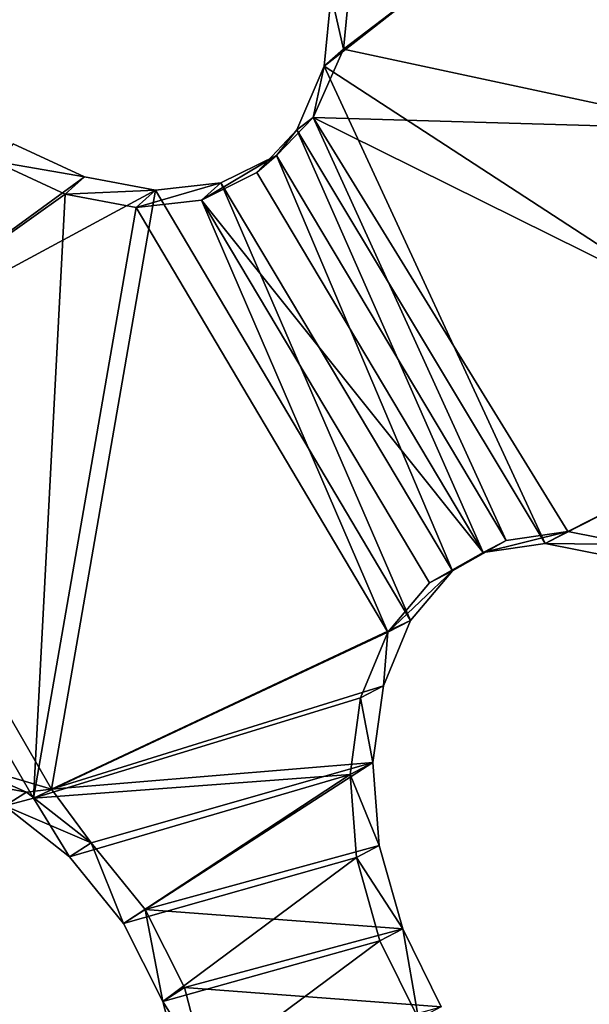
# Model space of a CAD drawing. Header units: millimetres. Extents: x 0 to 2133, y 0 to 2087.
# Tile 868 of 876: x 2072 to 2084, y 171 to 192. Entities that reach past the tile are written whole.
import ezdxf

# ---------------------------------------------------------------- set-up
doc = ezdxf.new("R2010")
doc.units = ezdxf.units.MM
doc.header["$LTSCALE"] = 25.4
doc.layers.get('0').update_dxf_attribs({"true_color": 0xff5454})

# ---------------------------------------------------------------- blocks, each defined once
blk = doc.blocks.new('COSMO-S-3382-4917.STL#2')
at = {"color": 250, "true_color": 0x282828}
mesh = blk.add_polyface(dxfattribs=at)
corners = [(1709.841, 208.672, 1539.288), (1710.486, 206.25, 1539.288), (1709.88, 193.269, 1539.288), (1711.624, 223.971, 1539.288), (1713.18, 228.005, 1539.288), (1715.203, 238.952, 1539.288), (1719.512, 248.991, 1539.288), (1720.53, 253.404, 1539.288), (1729.3, 268.606, 1539.288), (1727.528, 267.125, 1539.288), (1736.1, 279.922, 1539.288), (1742.261, 286.284, 1539.288), (1746.125, 291.615, 1539.288), (1758.024, 301.517, 1539.288), (1757.464, 302.04, 1539.288), (1769.955, 311.052, 1539.288), (1776.134, 313.868, 1539.288), (1783.424, 318.522, 1539.288), (1796.071, 322.98, 1539.288), (1797.683, 324.347, 1539.288), (1817.262, 328.591, 1539.288), (1812.531, 328.445, 1539.288), (1827.758, 330.758, 1539.288), (1839.095, 330.541, 1539.288), (1843.153, 331.254, 1539.288), (1860.945, 328.773, 1539.288), (1858.498, 329.925, 1539.288), (1873.578, 326.791, 1539.288), (1882.181, 323.337, 1539.288), (1888.182, 321.895, 1539.288), (1902.193, 314.391, 1539.288), (1902.104, 315.307, 1539.288), (1915.15, 307.118, 1539.288), (1920.405, 302.191, 1539.288), (1927.135, 297.443, 1539.288), (1936.294, 287.09, 1539.288), (1937.892, 286.419, 1539.288), (1949.402, 269.52, 1539.288), (1947.269, 274.2, 1539.288), (1955.136, 260.958, 1539.288), (1959.352, 249.987, 1539.288), (1961.381, 246.878, 1539.288), (1965.858, 229.054, 1539.288), (1965.917, 232.159, 1539.288), (1968.732, 207.323, 1539.288), (1968.68, 217.006, 1539.288), (1969.632, 201.633, 1539.288), (1968.758, 186.255, 1539.288), (1711.741, 177.98, 1539.288), (1711.508, 184.353, 1539.288), (1716.215, 162.944, 1539.288), (1715.397, 163.017, 1539.288), (1720.797, 148.592, 1539.288), (1724.472, 142.638, 1539.288), (1727.865, 134.907, 1539.288), (1736.043, 124.02, 1539.288), (1736.502, 122.154, 1539.288), (1750.594, 107.625, 1539.288), (1746.587, 110.512, 1539.288), (1757.978, 100.145, 1539.288), (1767.706, 93.925, 1539.288), (1767.283, 93.294, 1539.288), (1770.516, 91.197, 1539.288), (1786.887, 83.314, 1539.288), (1784.023, 83.796, 1539.288), (1798.311, 78.043, 1539.288), (1807.586, 76.097, 1539.288), (1813.179, 74.021, 1539.288), (1829.206, 72.482, 1539.288), (1828.419, 71.786, 1539.288), (1843.816, 71.369, 1539.288), (1851.127, 72.573, 1539.288), (1859.154, 72.776, 1539.288), (1872.717, 76.367, 1539.288), (1874.218, 75.987, 1539.288), (1893.355, 83.756, 1539.288), (1888.797, 80.957, 1539.288), (1902.685, 87.616, 1539.288), (1912.448, 94.526, 1539.288), (1915.688, 95.872, 1539.288), (1929.445, 108.368, 1539.288), (1927.624, 105.607, 1539.288), (1938.325, 116.686, 1539.288), (1943.859, 124.883, 1539.288), (1947.64, 128.953, 1539.288), (1955.275, 143.597, 1539.288), (1955.438, 142.235, 1539.288), (1963.364, 163.97, 1539.288), (1961.612, 156.346, 1539.288), (1966.073, 171.089, 1539.288), (1967.893, 185.418, 1539.288)]
mesh.append_faces([[corners[k] for k in face] for face in [(0, 1, 2), (1, 3, 4), (4, 5, 6), (6, 7, 8), (8, 10, 11), (11, 12, 13), (13, 15, 16), (16, 17, 18), (18, 19, 20), (20, 22, 23), (23, 24, 25), (25, 27, 28), (28, 29, 30), (30, 32, 33), (33, 34, 35), (35, 36, 37), (37, 39, 40), (40, 41, 42), (42, 43, 44), (48, 50, 51), (51, 50, 52), (52, 53, 54), (54, 55, 56), (56, 57, 58), (58, 57, 59), (59, 60, 61), (61, 60, 62), (62, 63, 64), (64, 63, 65), (65, 66, 67), (67, 68, 69), (69, 68, 70), (70, 71, 72), (72, 73, 74), (74, 75, 76), (76, 75, 77), (77, 78, 79), (79, 80, 81), (81, 80, 82), (82, 83, 84), (84, 85, 86), (86, 87, 88), (88, 87, 89), (89, 90, 47)]], dxfattribs={"vtx0": -1, "vtx1": -1, "color": 250})
mesh.append_faces([[corners[k] for k in face] for face in [(1, 0, 3), (4, 3, 5), (6, 5, 7), (8, 7, 9), (8, 9, 10), (11, 10, 12), (13, 12, 14), (13, 14, 15), (16, 15, 17), (18, 17, 19), (20, 19, 21), (20, 21, 22), (23, 22, 24), (25, 24, 26), (25, 26, 27), (28, 27, 29), (30, 29, 31), (30, 31, 32), (33, 32, 34), (35, 34, 36), (37, 36, 38), (37, 38, 39), (40, 39, 41), (42, 41, 43), (44, 43, 45), (44, 45, 46), (44, 46, 47), (1, 48, 2), (48, 1, 49), (48, 49, 50), (52, 50, 53), (54, 53, 55), (56, 55, 57), (59, 57, 60), (62, 60, 63), (65, 63, 66), (67, 66, 68), (70, 68, 71), (72, 71, 73), (74, 73, 75), (77, 75, 78), (79, 78, 80), (82, 80, 83), (84, 83, 85), (86, 85, 87), (89, 87, 90), (47, 90, 44)]], dxfattribs={"vtx0": -1, "vtx2": -1, "color": 250})
mesh = blk.add_polyface(dxfattribs=at)
corners = [(1735.545, 182.32, 1669.288), (1734.489, 198.294, 1669.288), (1734.03, 194.764, 1669.288), (1736.958, 178.45, 1669.288), (1738.52, 170.143, 1669.288), (1743.139, 159.432, 1669.288), (1742.915, 158.403, 1669.288), (1748.668, 147.265, 1669.288), (1752.806, 141.927, 1669.288), (1755.697, 136.885, 1669.288), (1765.612, 126.568, 1669.288), (1763.905, 127.41, 1669.288), (1773.176, 118.973, 1669.288), (1781.093, 113.91, 1669.288), (1780.749, 113.397, 1669.288), (1783.38, 111.69, 1669.288), (1798.69, 104.411, 1669.288), (1794.373, 105.666, 1669.288), (1806.002, 100.985, 1669.288), (1817.766, 98.414, 1669.288), (1818.103, 97.711, 1669.288), (1837.633, 96.135, 1669.288), (1830.506, 95.892, 1669.288), (1843.037, 95.552, 1669.288), (1857.572, 97.657, 1669.288), (1855.52, 96.697, 1669.288), (1867.781, 99.311, 1669.288), (1876.863, 102.925, 1669.288), (1879.646, 103.356, 1669.288), (1894.808, 111.749, 1669.288), (1890.949, 108.776, 1669.288), (1901.532, 115.495, 1669.288), (1910.759, 123.809, 1669.288), (1911.247, 123.418, 1669.288), (1924.139, 138.671, 1669.288), (1919.955, 132.435, 1669.288), (1927.537, 142.418, 1669.288), (1934.465, 155.795, 1669.288), (1933.884, 153.229, 1669.288), (1938.908, 164.713, 1669.288), (1941.363, 174.565, 1669.288), (1942.539, 176.712, 1669.288), (1944.585, 194.301, 1669.288), (1944.725, 189.056, 1669.288), (1944.661, 214.083, 1669.288), (1945.436, 201.571, 1669.288), (1735.449, 219.752, 1669.288), (1733.998, 207.3, 1669.288), (1735.82, 218.247, 1669.288), (1738.363, 231.944, 1669.288), (1740.903, 237.587, 1669.288), (1742.698, 243.706, 1669.288), (1749.554, 255.616, 1669.288), (1748.393, 254.874, 1669.288), (1755.37, 265.289, 1669.288), (1761.461, 271.682, 1669.288), (1763.529, 274.805, 1669.288), (1776.193, 285.204, 1669.288), (1772.757, 283.29, 1669.288), (1782.924, 290.624, 1669.288), (1793.219, 295.693, 1669.288), (1793.886, 296.705, 1669.288), (1811.921, 302.771, 1669.288), (1805.491, 301.445, 1669.288), (1817.575, 304.781, 1669.288), (1831.625, 306.182, 1669.288), (1829.968, 306.663, 1669.288), (1842.498, 307.066, 1669.288), (1851.619, 305.802, 1669.288), (1854.987, 305.985, 1669.288), (1871.179, 301.645, 1669.288), (1867.26, 303.434, 1669.288), (1879.146, 299.45, 1669.288), (1889.599, 293.861, 1669.288), (1890.477, 294.088, 1669.288), (1906.213, 282.732, 1669.288), (1901.094, 287.423, 1669.288), (1910.849, 279.549, 1669.288), (1920.421, 268.66, 1669.288), (1919.603, 270.577, 1669.288), (1927.235, 260.632, 1669.288), (1931.708, 252.154, 1669.288), (1933.638, 249.854, 1669.288), (1939.668, 233.809, 1669.288), (1938.72, 238.395, 1669.288), (1942.412, 226.415, 1669.288), (1944.013, 214.29, 1669.288)]
mesh.append_faces([[corners[k] for k in face] for face in [(44, 43, 45), (2, 46, 47)]], dxfattribs={"vtx0": -1, "color": 250})
mesh.append_faces([[corners[k] for k in face] for face in [(0, 1, 2), (1, 0, 3), (3, 4, 5), (5, 7, 8), (8, 9, 10), (10, 12, 13), (13, 15, 16), (16, 18, 19), (19, 20, 21), (21, 23, 24), (24, 26, 27), (27, 28, 29), (29, 31, 32), (32, 33, 34), (34, 36, 37), (37, 39, 40), (40, 41, 42), (46, 48, 49), (49, 50, 51), (51, 52, 53), (53, 52, 54), (54, 55, 56), (56, 57, 58), (58, 57, 59), (59, 60, 61), (61, 62, 63), (63, 62, 64), (64, 65, 66), (66, 65, 67), (67, 68, 69), (69, 70, 71), (71, 70, 72), (72, 73, 74), (74, 75, 76), (76, 75, 77), (77, 78, 79), (79, 78, 80), (80, 81, 82), (82, 83, 84), (84, 83, 85), (85, 86, 44)]], dxfattribs={"vtx0": -1, "vtx1": -1, "color": 250})
mesh.append_faces([[corners[k] for k in face] for face in [(42, 43, 44), (46, 2, 1)]], dxfattribs={"vtx0": -1, "vtx1": -1, "vtx2": -1, "color": 250})
mesh.append_faces([[corners[k] for k in face] for face in [(3, 0, 4), (5, 4, 6), (5, 6, 7), (8, 7, 9), (10, 9, 11), (10, 11, 12), (13, 12, 14), (13, 14, 15), (16, 15, 17), (16, 17, 18), (19, 18, 20), (21, 20, 22), (21, 22, 23), (24, 23, 25), (24, 25, 26), (27, 26, 28), (29, 28, 30), (29, 30, 31), (32, 31, 33), (34, 33, 35), (34, 35, 36), (37, 36, 38), (37, 38, 39), (40, 39, 41), (42, 41, 43), (46, 1, 48), (49, 48, 50), (51, 50, 52), (54, 52, 55), (56, 55, 57), (59, 57, 60), (61, 60, 62), (64, 62, 65), (67, 65, 68), (69, 68, 70), (72, 70, 73), (74, 73, 75), (77, 75, 78), (80, 78, 81), (82, 81, 83), (85, 83, 86), (44, 86, 42)]], dxfattribs={"vtx0": -1, "vtx2": -1, "color": 250})
mesh = blk.add_polyface(dxfattribs=at)
corners = [(1734.165, 205.552, 1666.919), (1735.133, 201.301, 1666.919), (1734.849, 188.578, 1666.919), (1736.212, 222.415, 1666.919), (1735.839, 213.433, 1666.919), (1737.949, 225.401, 1666.919), (1740.938, 238.731, 1666.919), (1741.435, 237.042, 1666.919), (1748.221, 254.078, 1666.919), (1746.248, 248.201, 1666.919), (1752.324, 258.725, 1666.919), (1757.87, 268.058, 1666.919), (1759.581, 268.472, 1666.919), (1769.638, 280.309, 1666.919), (1767.92, 277.312, 1666.919), (1777.229, 285.123, 1666.919), (1783.218, 290.514, 1666.919), (1787.382, 291.801, 1666.919), (1798.259, 298.408, 1666.919), (1798.242, 297.255, 1666.919), (1809.661, 301.411, 1666.919), (1814.372, 303.787, 1666.919), (1821.486, 304.213, 1666.919), (1831.139, 306.512, 1666.919), (1833.556, 305.624, 1666.919), (1839.632, 306.854, 1666.919), (1839.632, 305.801, 1666.919), (1848.125, 306.512, 1666.919), (1845.708, 305.624, 1666.919), (1857.778, 304.213, 1666.919), (1864.892, 303.787, 1666.919), (1869.603, 301.411, 1666.919), (1881.005, 298.408, 1666.919), (1881.022, 297.255, 1666.919), (1896.046, 290.514, 1666.919), (1891.882, 291.801, 1666.919), (1902.035, 285.123, 1666.919), (1909.627, 280.309, 1666.919), (1911.344, 277.312, 1666.919), (1921.394, 268.058, 1666.919), (1919.683, 268.472, 1666.919), (1926.94, 258.725, 1666.919), (1931.043, 254.078, 1666.919), (1933.016, 248.201, 1666.919), (1938.326, 238.731, 1666.919), (1937.829, 237.042, 1666.919), (1941.315, 225.401, 1666.919), (1943.052, 222.415, 1666.919), (1943.425, 213.433, 1666.919), (1945.099, 205.552, 1666.919), (1944.131, 201.301, 1666.919), (1944.415, 188.578, 1666.919), (1735.839, 189.17, 1666.919), (1738.247, 171.935, 1666.919), (1737.949, 177.202, 1666.919), (1741.435, 165.561, 1666.919), (1744.27, 156.052, 1666.919), (1746.248, 154.402, 1666.919), (1752.764, 141.341, 1666.919), (1752.324, 143.878, 1666.919), (1759.581, 134.131, 1666.919), (1763.507, 128.182, 1666.919), (1767.92, 125.291, 1666.919), (1776.222, 116.918, 1666.919), (1777.229, 117.48, 1666.919), (1790.579, 107.839, 1666.919), (1787.382, 110.802, 1666.919), (1798.242, 105.348, 1666.919), (1806.207, 101.181, 1666.919), (1809.661, 101.192, 1666.919), (1822.7, 97.115, 1666.919), (1821.486, 98.39, 1666.919), (1833.556, 96.979, 1666.919), (1839.632, 95.749, 1666.919), (1845.708, 96.979, 1666.919), (1856.564, 97.115, 1666.919), (1857.778, 98.39, 1666.919), (1873.057, 101.181, 1666.919), (1869.603, 101.192, 1666.919), (1881.022, 105.348, 1666.919), (1888.685, 107.839, 1666.919), (1891.882, 110.802, 1666.919), (1903.042, 116.918, 1666.919), (1902.035, 117.48, 1666.919), (1911.344, 125.291, 1666.919), (1915.757, 128.182, 1666.919), (1919.683, 134.131, 1666.919), (1926.5, 141.341, 1666.919), (1926.94, 143.878, 1666.919), (1934.994, 156.052, 1666.919), (1933.016, 154.402, 1666.919), (1937.829, 165.561, 1666.919), (1941.017, 171.935, 1666.919), (1941.315, 177.202, 1666.919), (1943.425, 189.17, 1666.919)]
mesh.append_faces([[corners[k] for k in face] for face in [(0, 1, 2), (1, 3, 4), (4, 3, 5), (5, 6, 7), (7, 8, 9), (9, 8, 10), (10, 11, 12), (12, 13, 14), (14, 13, 15), (15, 16, 17), (17, 18, 19), (19, 18, 20), (20, 21, 22), (22, 23, 24), (24, 25, 26), (26, 27, 28), (28, 27, 29), (29, 30, 31), (31, 32, 33), (33, 34, 35), (35, 34, 36), (36, 37, 38), (38, 39, 40), (40, 39, 41), (41, 42, 43), (43, 44, 45), (45, 44, 46), (46, 47, 48), (48, 49, 50), (2, 52, 53), (52, 2, 1), (53, 55, 56), (56, 57, 58), (58, 60, 61), (61, 62, 63), (63, 64, 65), (65, 67, 68), (68, 69, 70), (70, 72, 73), (73, 74, 75), (75, 76, 77), (77, 79, 80), (80, 81, 82), (82, 84, 85), (85, 86, 87), (87, 88, 89), (89, 91, 92), (92, 93, 51)]], dxfattribs={"vtx0": -1, "vtx1": -1, "color": 250})
mesh.append_faces([[corners[k] for k in face] for face in [(1, 0, 3), (5, 3, 6), (7, 6, 8), (10, 8, 11), (12, 11, 13), (15, 13, 16), (17, 16, 18), (20, 18, 21), (22, 21, 23), (24, 23, 25), (26, 25, 27), (29, 27, 30), (31, 30, 32), (33, 32, 34), (36, 34, 37), (38, 37, 39), (41, 39, 42), (43, 42, 44), (46, 44, 47), (48, 47, 49), (50, 49, 51), (53, 52, 54), (53, 54, 55), (56, 55, 57), (58, 57, 59), (58, 59, 60), (61, 60, 62), (63, 62, 64), (65, 64, 66), (65, 66, 67), (68, 67, 69), (70, 69, 71), (70, 71, 72), (73, 72, 74), (75, 74, 76), (77, 76, 78), (77, 78, 79), (80, 79, 81), (82, 81, 83), (82, 83, 84), (85, 84, 86), (87, 86, 88), (89, 88, 90), (89, 90, 91), (92, 91, 93), (51, 93, 94), (51, 94, 50)]], dxfattribs={"vtx0": -1, "vtx2": -1, "color": 250})
mesh = blk.add_polyface(dxfattribs=at)
corners = [(1931.708, 252.154, 1669.288), (1920.421, 268.66, 1669.288), (1926.724, 260.285, 1668.78)]
mesh.append_faces([[corners[k] for k in face] for face in [(0, 1, 2)]], dxfattribs={"color": 250})
mesh = blk.add_polyface(dxfattribs=at)
corners = [(1921.394, 268.058, 1666.919), (1927.384, 259.017, 1667.532), (1931.043, 254.078, 1666.919)]
mesh.append_faces([[corners[k] for k in face] for face in [(0, 1, 2)]], dxfattribs={"color": 250})
mesh = blk.add_polyface(dxfattribs=at)
corners = [(1941.68, 254.008, 1656.922), (1927.235, 260.632, 1669.288), (1933.638, 249.854, 1669.288), (1934.73, 265.708, 1656.922)]
mesh.append_faces([[corners[k] for k in face] for face in [(0, 1, 2), (1, 0, 3)]], dxfattribs={"vtx0": -1, "color": 250})
mesh = blk.add_polyface(dxfattribs=at)
corners = [(1934.175, 265.332, 1656.486), (1931.708, 252.154, 1668.78), (1926.724, 260.285, 1668.78)]
mesh.append_faces([[corners[k] for k in face] for face in [(0, 1, 2)]], dxfattribs={"color": 250})
mesh = blk.add_polyface(dxfattribs=at)
corners = [(1926.724, 260.285, 1668.78), (1931.708, 252.154, 1668.78), (1931.708, 252.154, 1669.288)]
mesh.append_faces([[corners[k] for k in face] for face in [(0, 1, 2)]], dxfattribs={"color": 250})
mesh = blk.add_polyface(dxfattribs=at)
corners = [(1927.384, 259.017, 1667.532), (1922.916, 257.002, 1673.104), (1922.769, 255.499, 1674.13)]
mesh.append_faces([[corners[k] for k in face] for face in [(0, 1, 2)]], dxfattribs={"color": 250})
mesh = blk.add_polyface(dxfattribs=at)
corners = [(1930.592, 253.817, 1667.532), (1927.384, 259.017, 1667.532), (1922.769, 255.499, 1674.13)]
mesh.append_faces([[corners[k] for k in face] for face in [(0, 1, 2)]], dxfattribs={"color": 250})
mesh = blk.add_polyface(dxfattribs=at)
corners = [(1927.384, 259.017, 1667.532), (1930.592, 253.817, 1667.532), (1931.043, 254.078, 1666.919)]
mesh.append_faces([[corners[k] for k in face] for face in [(0, 1, 2)]], dxfattribs={"color": 250})
mesh = blk.add_polyface(dxfattribs=at)
corners = [(1933.016, 248.201, 1666.919), (1922.363, 255.139, 1673.533), (1926.94, 258.725, 1666.919)]
mesh.append_faces([[corners[k] for k in face] for face in [(0, 1, 2)]], dxfattribs={"color": 250})
mesh = blk.add_polyface(dxfattribs=at)
corners = [(1926.94, 258.725, 1666.919), (1922.363, 255.139, 1673.533), (1922.51, 256.643, 1672.506)]
mesh.append_faces([[corners[k] for k in face] for face in [(0, 1, 2)]], dxfattribs={"color": 250})
mesh = blk.add_polyface(dxfattribs=at)
corners = [(1922.769, 255.499, 1674.13), (1922.51, 256.643, 1672.506), (1922.363, 255.139, 1673.533), (1922.916, 257.002, 1673.104)]
mesh.append_faces([[corners[k] for k in face] for face in [(0, 1, 2), (1, 0, 3)]], dxfattribs={"vtx0": -1, "color": 250})
mesh = blk.add_polyface(dxfattribs=at)
corners = [(1930.592, 253.817, 1667.532), (1922.769, 255.499, 1674.13), (1922.131, 254.062, 1675.515)]
mesh.append_faces([[corners[k] for k in face] for face in [(0, 1, 2)]], dxfattribs={"color": 250})
mesh = blk.add_polyface(dxfattribs=at)
corners = [(1922.769, 255.499, 1674.13), (1922.363, 255.139, 1673.533), (1922.131, 254.062, 1675.515)]
mesh.append_faces([[corners[k] for k in face] for face in [(0, 1, 2)]], dxfattribs={"color": 250})
mesh = blk.add_polyface(dxfattribs=at)
corners = [(1926.992, 245.134, 1674.556), (1921.793, 253.802, 1674.803), (1922.363, 255.139, 1673.533)]
mesh.append_faces([[corners[k] for k in face] for face in [(0, 1, 2)]], dxfattribs={"color": 250})
mesh = blk.add_polyface(dxfattribs=at)
corners = [(1922.363, 255.139, 1673.533), (1921.793, 253.802, 1674.803), (1922.131, 254.062, 1675.515)]
mesh.append_faces([[corners[k] for k in face] for face in [(0, 1, 2)]], dxfattribs={"color": 250})
mesh = blk.add_polyface(dxfattribs=at)
corners = [(1933.016, 248.201, 1666.919), (1926.992, 245.134, 1674.556), (1922.363, 255.139, 1673.533)]
mesh.append_faces([[corners[k] for k in face] for face in [(0, 1, 2)]], dxfattribs={"color": 250})
mesh = blk.add_polyface(dxfattribs=at)
corners = [(1926.176, 245.195, 1676.43), (1922.131, 254.062, 1675.515), (1921.363, 253.268, 1676.619)]
mesh.append_faces([[corners[k] for k in face] for face in [(0, 1, 2)]], dxfattribs={"color": 250})
mesh = blk.add_polyface(dxfattribs=at)
corners = [(1921.363, 253.268, 1676.619), (1922.131, 254.062, 1675.515), (1921.793, 253.802, 1674.803)]
mesh.append_faces([[corners[k] for k in face] for face in [(0, 1, 2)]], dxfattribs={"color": 250})
mesh = blk.add_polyface(dxfattribs=at)
corners = [(1927.469, 245.384, 1675.149), (1922.131, 254.062, 1675.515), (1926.176, 245.195, 1676.43)]
mesh.append_faces([[corners[k] for k in face] for face in [(0, 1, 2)]], dxfattribs={"color": 250})
mesh = blk.add_polyface(dxfattribs=at)
corners = [(1933.491, 248.439, 1667.532), (1930.592, 253.817, 1667.532), (1922.131, 254.062, 1675.515)]
mesh.append_faces([[corners[k] for k in face] for face in [(0, 1, 2)]], dxfattribs={"color": 250})
mesh = blk.add_polyface(dxfattribs=at)
corners = [(1933.491, 248.439, 1667.532), (1922.131, 254.062, 1675.515), (1927.469, 245.384, 1675.149)]
mesh.append_faces([[corners[k] for k in face] for face in [(0, 1, 2)]], dxfattribs={"color": 250})
mesh = blk.add_polyface(dxfattribs=at)
corners = [(1925.697, 244.944, 1675.839), (1920.957, 252.908, 1676.022), (1921.793, 253.802, 1674.803)]
mesh.append_faces([[corners[k] for k in face] for face in [(0, 1, 2)]], dxfattribs={"color": 250})
mesh = blk.add_polyface(dxfattribs=at)
corners = [(1921.363, 253.268, 1676.619), (1921.793, 253.802, 1674.803), (1920.957, 252.908, 1676.022)]
mesh.append_faces([[corners[k] for k in face] for face in [(0, 1, 2)]], dxfattribs={"color": 250})
mesh = blk.add_polyface(dxfattribs=at)
corners = [(1926.992, 245.134, 1674.556), (1925.697, 244.944, 1675.839), (1921.793, 253.802, 1674.803)]
mesh.append_faces([[corners[k] for k in face] for face in [(0, 1, 2)]], dxfattribs={"color": 250})
mesh = blk.add_polyface(dxfattribs=at)
corners = [(1917.343, 252.818, 1680.156), (1915.846, 253.509, 1680.956), (1911.643, 248.664, 1686.352)]
mesh.append_faces([[corners[k] for k in face] for face in [(0, 1, 2)]], dxfattribs={"color": 250})
mesh = blk.add_polyface(dxfattribs=at)
corners = [(1915.442, 253.151, 1680.361), (1917.343, 252.818, 1680.156), (1916.939, 252.459, 1679.561), (1915.846, 253.509, 1680.956)]
mesh.append_faces([[corners[k] for k in face] for face in [(0, 1, 2), (1, 0, 3)]], dxfattribs={"vtx0": -1, "color": 250})
mesh = blk.add_polyface(dxfattribs=at)
corners = [(1919.795, 252.334, 1677.314), (1921.363, 253.268, 1676.619), (1920.957, 252.908, 1676.022), (1920.201, 252.693, 1677.91)]
mesh.append_faces([[corners[k] for k in face] for face in [(0, 1, 2), (1, 0, 3)]], dxfattribs={"vtx0": -1, "color": 250})
mesh = blk.add_polyface(dxfattribs=at)
corners = [(1925.051, 244.559, 1677.727), (1921.363, 253.268, 1676.619), (1920.201, 252.693, 1677.91)]
mesh.append_faces([[corners[k] for k in face] for face in [(0, 1, 2)]], dxfattribs={"color": 250})
mesh = blk.add_polyface(dxfattribs=at)
corners = [(1926.176, 245.195, 1676.43), (1921.363, 253.268, 1676.619), (1925.051, 244.559, 1677.727)]
mesh.append_faces([[corners[k] for k in face] for face in [(0, 1, 2)]], dxfattribs={"color": 250})
mesh = blk.add_polyface(dxfattribs=at)
corners = [(1916.939, 252.459, 1679.561), (1911.287, 248.43, 1685.666), (1915.442, 253.151, 1680.361)]
mesh.append_faces([[corners[k] for k in face] for face in [(0, 1, 2)]], dxfattribs={"color": 250})
mesh = blk.add_polyface(dxfattribs=at)
corners = [(1925.697, 244.944, 1675.839), (1919.795, 252.334, 1677.314), (1920.957, 252.908, 1676.022)]
mesh.append_faces([[corners[k] for k in face] for face in [(0, 1, 2)]], dxfattribs={"color": 250})
mesh = blk.add_polyface(dxfattribs=at)
corners = [(1918.829, 252.539, 1679.117), (1917.343, 252.818, 1680.156), (1911.643, 248.664, 1686.352)]
mesh.append_faces([[corners[k] for k in face] for face in [(0, 1, 2)]], dxfattribs={"color": 250})
mesh = blk.add_polyface(dxfattribs=at)
corners = [(1916.939, 252.459, 1679.561), (1918.829, 252.539, 1679.117), (1918.424, 252.18, 1678.522), (1917.343, 252.818, 1680.156)]
mesh.append_faces([[corners[k] for k in face] for face in [(0, 1, 2), (1, 0, 3)]], dxfattribs={"vtx0": -1, "color": 250})
mesh = blk.add_polyface(dxfattribs=at)
corners = [(1918.424, 252.18, 1678.522), (1920.201, 252.693, 1677.91), (1919.795, 252.334, 1677.314), (1918.829, 252.539, 1679.117)]
mesh.append_faces([[corners[k] for k in face] for face in [(0, 1, 2), (1, 0, 3)]], dxfattribs={"vtx0": -1, "color": 250})
mesh = blk.add_polyface(dxfattribs=at)
corners = [(1924.175, 243.522, 1678.951), (1920.201, 252.693, 1677.91), (1918.829, 252.539, 1679.117)]
mesh.append_faces([[corners[k] for k in face] for face in [(0, 1, 2)]], dxfattribs={"color": 250})
mesh = blk.add_polyface(dxfattribs=at)
corners = [(1925.051, 244.559, 1677.727), (1920.201, 252.693, 1677.91), (1924.175, 243.522, 1678.951)]
mesh.append_faces([[corners[k] for k in face] for face in [(0, 1, 2)]], dxfattribs={"color": 250})
mesh = blk.add_polyface(dxfattribs=at)
corners = [(1916.939, 252.459, 1679.561), (1916.274, 239.792, 1685.666), (1911.287, 248.43, 1685.666)]
mesh.append_faces([[corners[k] for k in face] for face in [(0, 1, 2)]], dxfattribs={"color": 250})
mesh = blk.add_polyface(dxfattribs=at)
corners = [(1918.829, 252.539, 1679.117), (1911.643, 248.664, 1686.352), (1916.654, 239.983, 1686.352)]
mesh.append_faces([[corners[k] for k in face] for face in [(0, 1, 2)]], dxfattribs={"color": 250})
mesh = blk.add_polyface(dxfattribs=at)
corners = [(1918.424, 252.18, 1678.522), (1916.274, 239.792, 1685.666), (1916.939, 252.459, 1679.561)]
mesh.append_faces([[corners[k] for k in face] for face in [(0, 1, 2)]], dxfattribs={"color": 250})
mesh = blk.add_polyface(dxfattribs=at)
corners = [(1924.175, 243.522, 1678.951), (1918.829, 252.539, 1679.117), (1916.654, 239.983, 1686.352)]
mesh.append_faces([[corners[k] for k in face] for face in [(0, 1, 2)]], dxfattribs={"color": 250})
mesh = blk.add_polyface(dxfattribs=at)
corners = [(1923.699, 243.272, 1678.358), (1918.424, 252.18, 1678.522), (1919.795, 252.334, 1677.314)]
mesh.append_faces([[corners[k] for k in face] for face in [(0, 1, 2)]], dxfattribs={"color": 250})
mesh = blk.add_polyface(dxfattribs=at)
corners = [(1924.574, 244.309, 1677.135), (1923.699, 243.272, 1678.358), (1919.795, 252.334, 1677.314)]
mesh.append_faces([[corners[k] for k in face] for face in [(0, 1, 2)]], dxfattribs={"color": 250})
mesh = blk.add_polyface(dxfattribs=at)
corners = [(1925.697, 244.944, 1675.839), (1924.574, 244.309, 1677.135), (1919.795, 252.334, 1677.314)]
mesh.append_faces([[corners[k] for k in face] for face in [(0, 1, 2)]], dxfattribs={"color": 250})
mesh = blk.add_polyface(dxfattribs=at)
corners = [(1923.699, 243.272, 1678.358), (1916.274, 239.792, 1685.666), (1918.424, 252.18, 1678.522)]
mesh.append_faces([[corners[k] for k in face] for face in [(0, 1, 2)]], dxfattribs={"color": 250})
mesh = blk.add_polyface(dxfattribs=at)
corners = [(1916.654, 239.983, 1686.352), (1911.643, 248.664, 1686.352), (1914.632, 240.577, 1687.587)]
mesh.append_faces([[corners[k] for k in face] for face in [(0, 1, 2)]], dxfattribs={"color": 250})
mesh = blk.add_polyface(dxfattribs=at)
corners = [(1916.274, 239.792, 1685.666), (1915.672, 239.632, 1686.164), (1911.287, 248.43, 1685.666)]
mesh.append_faces([[corners[k] for k in face] for face in [(0, 1, 2)]], dxfattribs={"color": 250})
mesh = blk.add_polyface(dxfattribs=at)
corners = [(1933.491, 248.439, 1667.532), (1927.469, 245.384, 1675.149), (1928.846, 245.115, 1673.97)]
mesh.append_faces([[corners[k] for k in face] for face in [(0, 1, 2)]], dxfattribs={"color": 250})
mesh = blk.add_polyface(dxfattribs=at)
corners = [(1933.016, 248.201, 1666.919), (1928.369, 244.864, 1673.375), (1926.992, 245.134, 1674.556)]
mesh.append_faces([[corners[k] for k in face] for face in [(0, 1, 2)]], dxfattribs={"color": 250})
mesh = blk.add_polyface(dxfattribs=at)
corners = [(1926.176, 245.195, 1676.43), (1924.574, 244.309, 1677.135), (1925.697, 244.944, 1675.839), (1925.051, 244.559, 1677.727)]
mesh.append_faces([[corners[k] for k in face] for face in [(0, 1, 2), (1, 0, 3)]], dxfattribs={"vtx0": -1, "color": 250})
mesh = blk.add_polyface(dxfattribs=at)
corners = [(1927.469, 245.384, 1675.149), (1925.697, 244.944, 1675.839), (1926.992, 245.134, 1674.556), (1926.176, 245.195, 1676.43)]
mesh.append_faces([[corners[k] for k in face] for face in [(0, 1, 2), (1, 0, 3)]], dxfattribs={"vtx0": -1, "color": 250})
mesh = blk.add_polyface(dxfattribs=at)
corners = [(1928.846, 245.115, 1673.97), (1926.992, 245.134, 1674.556), (1928.369, 244.864, 1673.375), (1927.469, 245.384, 1675.149)]
mesh.append_faces([[corners[k] for k in face] for face in [(0, 1, 2), (1, 0, 3)]], dxfattribs={"vtx0": -1, "color": 250})
mesh = blk.add_polyface(dxfattribs=at)
corners = [(1925.051, 244.559, 1677.727), (1923.699, 243.272, 1678.358), (1924.574, 244.309, 1677.135), (1924.175, 243.522, 1678.951)]
mesh.append_faces([[corners[k] for k in face] for face in [(0, 1, 2), (1, 0, 3)]], dxfattribs={"vtx0": -1, "color": 250})
mesh = blk.add_polyface(dxfattribs=at)
corners = [(1924.175, 243.522, 1678.951), (1916.654, 239.983, 1686.352), (1923.606, 242.151, 1680.018)]
mesh.append_faces([[corners[k] for k in face] for face in [(0, 1, 2)]], dxfattribs={"color": 250})
mesh = blk.add_polyface(dxfattribs=at)
corners = [(1923.699, 243.272, 1678.358), (1923.606, 242.151, 1680.018), (1923.129, 241.901, 1679.426), (1924.175, 243.522, 1678.951)]
mesh.append_faces([[corners[k] for k in face] for face in [(0, 1, 2), (1, 0, 3)]], dxfattribs={"vtx0": -1, "color": 250})
mesh = blk.add_polyface(dxfattribs=at)
corners = [(1923.699, 243.272, 1678.358), (1923.129, 241.901, 1679.426), (1916.274, 239.792, 1685.666)]
mesh.append_faces([[corners[k] for k in face] for face in [(0, 1, 2)]], dxfattribs={"color": 250})
mesh = blk.add_polyface(dxfattribs=at)
corners = [(1923.606, 242.151, 1680.018), (1916.654, 239.983, 1686.352), (1923.382, 240.541, 1680.857)]
mesh.append_faces([[corners[k] for k in face] for face in [(0, 1, 2)]], dxfattribs={"color": 250})
mesh = blk.add_polyface(dxfattribs=at)
corners = [(1923.129, 241.901, 1679.426), (1923.382, 240.541, 1680.857), (1922.906, 240.291, 1680.265), (1923.606, 242.151, 1680.018)]
mesh.append_faces([[corners[k] for k in face] for face in [(0, 1, 2), (1, 0, 3)]], dxfattribs={"vtx0": -1, "color": 250})
mesh = blk.add_polyface(dxfattribs=at)
corners = [(1923.129, 241.901, 1679.426), (1922.906, 240.291, 1680.265), (1916.274, 239.792, 1685.666)]
mesh.append_faces([[corners[k] for k in face] for face in [(0, 1, 2)]], dxfattribs={"color": 250})
mesh = blk.add_polyface(dxfattribs=at)
corners = [(1916.126, 239.924, 1686.759), (1914.179, 240.285, 1686.992), (1915.672, 239.632, 1686.164), (1914.632, 240.577, 1687.587)]
mesh.append_faces([[corners[k] for k in face] for face in [(0, 1, 2), (1, 0, 3)]], dxfattribs={"vtx0": -1, "color": 250})
mesh = blk.add_polyface(dxfattribs=at)
corners = [(1916.654, 239.983, 1686.352), (1914.632, 240.577, 1687.587), (1916.126, 239.924, 1686.759)]
mesh.append_faces([[corners[k] for k in face] for face in [(0, 1, 2)]], dxfattribs={"color": 250})
mesh = blk.add_polyface(dxfattribs=at)
corners = [(1923.382, 240.541, 1680.857), (1916.654, 239.983, 1686.352), (1917.486, 238.859, 1686.147)]
mesh.append_faces([[corners[k] for k in face] for face in [(0, 1, 2)]], dxfattribs={"color": 250})
mesh = blk.add_polyface(dxfattribs=at)
corners = [(1923.382, 240.541, 1680.857), (1917.486, 238.859, 1686.147), (1918.613, 237.464, 1685.794)]
mesh.append_faces([[corners[k] for k in face] for face in [(0, 1, 2)]], dxfattribs={"color": 250})
mesh = blk.add_polyface(dxfattribs=at)
corners = [(1923.52, 238.805, 1681.408), (1923.382, 240.541, 1680.857), (1918.613, 237.464, 1685.794)]
mesh.append_faces([[corners[k] for k in face] for face in [(0, 1, 2)]], dxfattribs={"color": 250})
mesh = blk.add_polyface(dxfattribs=at)
corners = [(1922.906, 240.291, 1680.265), (1923.52, 238.805, 1681.408), (1923.043, 238.555, 1680.815), (1923.382, 240.541, 1680.857)]
mesh.append_faces([[corners[k] for k in face] for face in [(0, 1, 2), (1, 0, 3)]], dxfattribs={"vtx0": -1, "color": 250})
mesh = blk.add_polyface(dxfattribs=at)
corners = [(1922.906, 240.291, 1680.265), (1917.031, 238.568, 1685.552), (1916.274, 239.792, 1685.666)]
mesh.append_faces([[corners[k] for k in face] for face in [(0, 1, 2)]], dxfattribs={"color": 250})
mesh = blk.add_polyface(dxfattribs=at)
corners = [(1922.906, 240.291, 1680.265), (1918.158, 237.171, 1685.198), (1917.031, 238.568, 1685.552)]
mesh.append_faces([[corners[k] for k in face] for face in [(0, 1, 2)]], dxfattribs={"color": 250})
mesh = blk.add_polyface(dxfattribs=at)
corners = [(1923.043, 238.555, 1680.815), (1918.158, 237.171, 1685.198), (1922.906, 240.291, 1680.265)]
mesh.append_faces([[corners[k] for k in face] for face in [(0, 1, 2)]], dxfattribs={"color": 250})
mesh = blk.add_polyface(dxfattribs=at)
corners = [(1917.486, 238.859, 1686.147), (1915.672, 239.632, 1686.164), (1917.031, 238.568, 1685.552), (1916.126, 239.924, 1686.759)]
mesh.append_faces([[corners[k] for k in face] for face in [(0, 1, 2), (1, 0, 3)]], dxfattribs={"vtx0": -1, "color": 250})
mesh = blk.add_polyface(dxfattribs=at)
corners = [(1917.486, 238.859, 1686.147), (1916.654, 239.983, 1686.352), (1916.126, 239.924, 1686.759)]
mesh.append_faces([[corners[k] for k in face] for face in [(0, 1, 2)]], dxfattribs={"color": 250})
mesh = blk.add_polyface(dxfattribs=at)
corners = [(1917.031, 238.568, 1685.552), (1915.672, 239.632, 1686.164), (1916.274, 239.792, 1685.666)]
mesh.append_faces([[corners[k] for k in face] for face in [(0, 1, 2)]], dxfattribs={"color": 250})
mesh = blk.add_polyface(dxfattribs=at)
corners = [(1918.158, 237.171, 1685.198), (1917.486, 238.859, 1686.147), (1917.031, 238.568, 1685.552), (1918.613, 237.464, 1685.794)]
mesh.append_faces([[corners[k] for k in face] for face in [(0, 1, 2), (1, 0, 3)]], dxfattribs={"vtx0": -1, "color": 250})
mesh = blk.add_polyface(dxfattribs=at)
corners = [(1924.01, 237.057, 1681.636), (1923.52, 238.805, 1681.408), (1918.613, 237.464, 1685.794)]
mesh.append_faces([[corners[k] for k in face] for face in [(0, 1, 2)]], dxfattribs={"color": 250})
mesh = blk.add_polyface(dxfattribs=at)
corners = [(1923.043, 238.555, 1680.815), (1924.01, 237.057, 1681.636), (1923.532, 236.808, 1681.043), (1923.52, 238.805, 1681.408)]
mesh.append_faces([[corners[k] for k in face] for face in [(0, 1, 2), (1, 0, 3)]], dxfattribs={"vtx0": -1, "color": 250})
mesh = blk.add_polyface(dxfattribs=at)
corners = [(1923.043, 238.555, 1680.815), (1918.983, 235.53, 1685.125), (1918.158, 237.171, 1685.198)]
mesh.append_faces([[corners[k] for k in face] for face in [(0, 1, 2)]], dxfattribs={"color": 250})
mesh = blk.add_polyface(dxfattribs=at)
corners = [(1923.532, 236.808, 1681.043), (1918.983, 235.53, 1685.125), (1923.043, 238.555, 1680.815)]
mesh.append_faces([[corners[k] for k in face] for face in [(0, 1, 2)]], dxfattribs={"color": 250})
mesh = blk.add_polyface(dxfattribs=at)
corners = [(1918.983, 235.53, 1685.125), (1918.613, 237.464, 1685.794), (1918.158, 237.171, 1685.198), (1919.438, 235.824, 1685.722)]
mesh.append_faces([[corners[k] for k in face] for face in [(0, 1, 2), (1, 0, 3)]], dxfattribs={"vtx0": -1, "color": 250})
mesh = blk.add_polyface(dxfattribs=at)
corners = [(1924.01, 237.057, 1681.636), (1918.613, 237.464, 1685.794), (1919.438, 235.824, 1685.722)]
mesh.append_faces([[corners[k] for k in face] for face in [(0, 1, 2)]], dxfattribs={"color": 250})
mesh = blk.add_polyface(dxfattribs=at)
corners = [(1924.817, 235.418, 1681.524), (1924.01, 237.057, 1681.636), (1919.438, 235.824, 1685.722)]
mesh.append_faces([[corners[k] for k in face] for face in [(0, 1, 2)]], dxfattribs={"color": 250})
mesh = blk.add_polyface(dxfattribs=at)
corners = [(1924.01, 237.057, 1681.636), (1924.34, 235.167, 1680.931), (1923.532, 236.808, 1681.043), (1924.817, 235.418, 1681.524)]
mesh.append_faces([[corners[k] for k in face] for face in [(0, 1, 2), (1, 0, 3)]], dxfattribs={"vtx0": -1, "color": 250})
mesh = blk.add_polyface(dxfattribs=at)
corners = [(1923.532, 236.808, 1681.043), (1919.446, 233.763, 1685.338), (1918.983, 235.53, 1685.125)]
mesh.append_faces([[corners[k] for k in face] for face in [(0, 1, 2)]], dxfattribs={"color": 250})
mesh = blk.add_polyface(dxfattribs=at)
corners = [(1924.34, 235.167, 1680.931), (1919.446, 233.763, 1685.338), (1923.532, 236.808, 1681.043)]
mesh.append_faces([[corners[k] for k in face] for face in [(0, 1, 2)]], dxfattribs={"color": 250})
mesh = blk.add_polyface(dxfattribs=at)
corners = [(1919.902, 234.056, 1685.935), (1918.983, 235.53, 1685.125), (1919.446, 233.763, 1685.338), (1919.438, 235.824, 1685.722)]
mesh.append_faces([[corners[k] for k in face] for face in [(0, 1, 2), (1, 0, 3)]], dxfattribs={"vtx0": -1, "color": 250})
mesh = blk.add_polyface(dxfattribs=at)
corners = [(1924.817, 235.418, 1681.524), (1919.438, 235.824, 1685.722), (1919.902, 234.056, 1685.935)]
mesh.append_faces([[corners[k] for k in face] for face in [(0, 1, 2)]], dxfattribs={"color": 250})

msp = doc.modelspace()

# ---------------------------------------------------------------- block references
at = {"color": 0}
msp.add_blockref('COSMO-S-3382-4917.STL#2', (156.122, -64.446, -4.129), dxfattribs=at)

doc.saveas('drawing.dxf')
